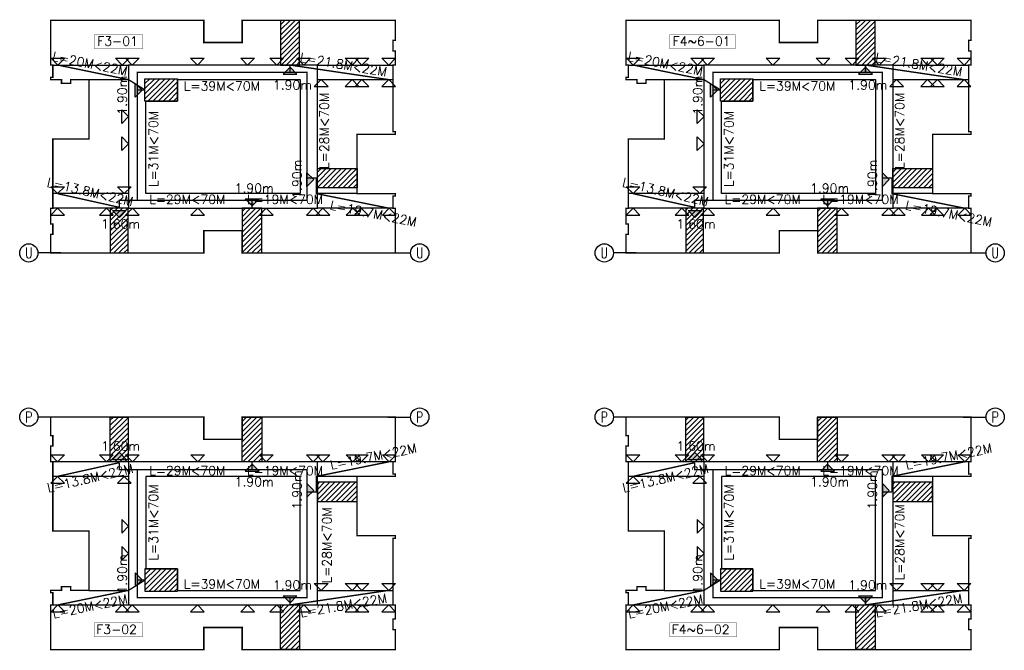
# Model space of a CAD drawing. Extents: x 1779708 to 7299578, y -1121471 to 88434.
# Tile 509 of 656: x 4568600 to 4784448, y -725566 to -587266. Entities that reach past the tile are written whole.
import ezdxf
from ezdxf.enums import TextEntityAlignment as Align

# ---------------------------------------------------------------- set-up
doc = ezdxf.new("R2010")
doc.units = 0
doc.header["$LTSCALE"] = 1000
doc.header["$MEASUREMENT"] = 0
doc.linetypes.add('DASH', pattern=[0.35, 0.25, -0.1])
doc.layers.get('0').update_dxf_attribs({"linetype": 'CONTINUOUS'})
for name, color, linetype in [('AXIS', 3, 'CONTINUOUS'), ('AXIS_TEXT', 7, 'CONTINUOUS'), ('danti', 5, 'CONTINUOUS'), ('F-防火分区线', 2, 'CONTINUOUS'), ('S-疏散线', 6, 'CONTINUOUS'), ('SPACE', 7, 'CONTINUOUS'), ('可见线', 6, 'CONTINUOUS'), ('面积', 6, 'CONTINUOUS')]:
    doc.layers.add(name, color=color, linetype=linetype)
doc.styles.add('_TCH_AXIS', font='COMPLEX', dxfattribs={"bigfont": 'GBCBIG'})
doc.styles.add('_TCH_SPACE', font='SIMPLEX', dxfattribs={"height": 5, "bigfont": 'GBCBIG'})
doc.styles.add('COMPLEX', font='COMPLEX')
pattern_1 = [(45, (0, 0), (-561.26601, 561.26601), [])]
pattern_2 = [(45, (126150, 0), (-561.26601, 561.26601), [])]

# ---------------------------------------------------------------- blocks, each defined once
blk = doc.blocks.new('_AXISO')
blk.add_circle((0, 0), 0.5)
at = {"layer": 'AXIS_TEXT', "style": 'COMPLEX', "width": 1.041667}
blk.add_attdef('A', text='', height=0.56, dxfattribs=at).set_placement((-0.25, -0.28), (0.25, -0.28), align=Align.FIT)

msp = doc.modelspace()

# ---------------------------------------------------------------- hatches: boundary and pattern name
at = {"layer": 'danti'}
for points in [[(4627867.1, -597709.7), (4626367.1, -599209.7), (4629367.1, -599209.7)], [(4754017.1, -597709.7), (4752517.1, -599209.7), (4755517.1, -599209.7)], [(4595422.5, -602726.8), (4593922.5, -604226.8), (4593922.5, -601226.8)], [(4721572.5, -602726.8), (4720072.5, -604226.8), (4720072.5, -601226.8)], [(4633059.7, -622320.3), (4631559.7, -623820.3), (4631559.7, -620820.3)], [(4759209.7, -622320.3), (4757709.7, -623820.3), (4757709.7, -620820.3)], [(4619564.9, -628080.6), (4618064.9, -626580.6), (4621064.9, -626580.6)], [(4745714.9, -628080.6), (4744214.9, -626580.6), (4747214.9, -626580.6)], [(4590471.4, -630631.1), (4588971.4, -629131.1), (4591971.4, -629131.1)], [(4716621.4, -630631.1), (4715121.4, -629131.1), (4718121.4, -629131.1)], [(4590471.4, -682201.7), (4588971.4, -683701.7), (4591971.4, -683701.7)], [(4716621.4, -682201.7), (4715121.4, -683701.7), (4718121.4, -683701.7)], [(4619564.9, -684752.2), (4618064.9, -686252.2), (4621064.9, -686252.2)], [(4745714.9, -684752.2), (4744214.9, -686252.2), (4747214.9, -686252.2)], [(4633059.7, -690512.5), (4631559.7, -689012.5), (4631559.7, -692012.5)], [(4759209.7, -690512.5), (4757709.7, -689012.5), (4757709.7, -692012.5)], [(4595422.5, -710106), (4593922.5, -708606), (4593922.5, -711606)], [(4721572.5, -710106), (4720072.5, -708606), (4720072.5, -711606)], [(4627867.1, -715123.2), (4626367.1, -713623.2), (4629367.1, -713623.2)], [(4754017.1, -715123.2), (4752517.1, -713623.2), (4755517.1, -713623.2)]]:
    msp.add_hatch(color=256, dxfattribs=at).paths.add_polyline_path(points)
at = {"layer": 'F-防火分区线'}
h = msp.add_hatch(dxfattribs=at)
h.set_pattern_fill('ANSI31', color=256, scale=500, style=0)
h.set_pattern_definition(pattern_1)
h.paths.add_polyline_path([(4625767.1, -597216.4), (4629967.1, -597216.4), (4629967.1, -587416.4), (4625767.1, -587416.4)])
h = msp.add_hatch(dxfattribs=at)
h.set_pattern_fill('ANSI31', color=256, scale=500, style=0)
h.set_pattern_definition(pattern_2)
h.paths.add_polyline_path([(4751917.1, -597216.4), (4756117.1, -597216.4), (4756117.1, -587416.4), (4751917.1, -587416.4)])
h = msp.add_hatch(dxfattribs=at)
h.set_pattern_fill('ANSI31', color=256, scale=500, style=0)
h.set_pattern_definition(pattern_1)
h.paths.add_polyline_path([(4596067.1, -600216.4), (4603197.1, -600216.4), (4603197.1, -605116.4), (4596067.1, -605116.4)])
h = msp.add_hatch(dxfattribs=at)
h.set_pattern_fill('ANSI31', color=256, scale=500, style=0)
h.set_pattern_definition(pattern_2)
h.paths.add_polyline_path([(4722217.1, -600216.4), (4729347.1, -600216.4), (4729347.1, -605116.4), (4722217.1, -605116.4)])
h = msp.add_hatch(dxfattribs=at)
h.set_pattern_fill('ANSI31', color=256, scale=500, style=0)
h.set_pattern_definition(pattern_1)
h.paths.add_polyline_path([(4633867.1, -619916.4), (4642567.1, -619916.4), (4642567.1, -624116.4), (4633867.1, -624116.4)])
h = msp.add_hatch(dxfattribs=at)
h.set_pattern_fill('ANSI31', color=256, scale=500, style=0)
h.set_pattern_definition(pattern_2)
h.paths.add_polyline_path([(4760017.1, -619916.4), (4768717.1, -619916.4), (4768717.1, -624116.4), (4760017.1, -624116.4)])
h = msp.add_hatch(dxfattribs=at)
h.set_pattern_fill('ANSI31', color=256, scale=500, style=0)
h.set_pattern_definition(pattern_1)
h.paths.add_polyline_path([(4588467.1, -638416.4), (4592367.1, -638416.4), (4592367.1, -628616.4), (4588467.1, -628616.4)])
h = msp.add_hatch(dxfattribs=at)
h.set_pattern_fill('ANSI31', color=256, scale=500, style=0)
h.set_pattern_definition(pattern_1)
h.paths.add_polyline_path([(4617367.1, -638416.4), (4621667.1, -638416.4), (4621667.1, -628616.4), (4617367.1, -628616.4)])
h = msp.add_hatch(dxfattribs=at)
h.set_pattern_fill('ANSI31', color=256, scale=500, style=0)
h.set_pattern_definition(pattern_2)
h.paths.add_polyline_path([(4714617.1, -638416.4), (4718517.1, -638416.4), (4718517.1, -628616.4), (4714617.1, -628616.4)])
h = msp.add_hatch(dxfattribs=at)
h.set_pattern_fill('ANSI31', color=256, scale=500, style=0)
h.set_pattern_definition(pattern_2)
h.paths.add_polyline_path([(4743517.1, -638416.4), (4747817.1, -638416.4), (4747817.1, -628616.4), (4743517.1, -628616.4)])
h = msp.add_hatch(dxfattribs=at)
h.set_pattern_fill('ANSI31', color=256, scale=500, style=0)
h.set_pattern_definition(pattern_1)
h.paths.add_polyline_path([(4588467.1, -674416.4), (4592367.1, -674416.4), (4592367.1, -684216.4), (4588467.1, -684216.4)])
h = msp.add_hatch(dxfattribs=at)
h.set_pattern_fill('ANSI31', color=256, scale=500, style=0)
h.set_pattern_definition(pattern_1)
h.paths.add_polyline_path([(4617367.1, -674416.4), (4621667.1, -674416.4), (4621667.1, -684216.4), (4617367.1, -684216.4)])
h = msp.add_hatch(dxfattribs=at)
h.set_pattern_fill('ANSI31', color=256, scale=500, style=0)
h.set_pattern_definition(pattern_2)
h.paths.add_polyline_path([(4714617.1, -674416.4), (4718517.1, -674416.4), (4718517.1, -684216.4), (4714617.1, -684216.4)])
h = msp.add_hatch(dxfattribs=at)
h.set_pattern_fill('ANSI31', color=256, scale=500, style=0)
h.set_pattern_definition(pattern_2)
h.paths.add_polyline_path([(4743517.1, -674416.4), (4747817.1, -674416.4), (4747817.1, -684216.4), (4743517.1, -684216.4)])
h = msp.add_hatch(dxfattribs=at)
h.set_pattern_fill('ANSI31', color=256, scale=500, style=0)
h.set_pattern_definition(pattern_1)
h.paths.add_polyline_path([(4633867.1, -692916.4), (4642567.1, -692916.4), (4642567.1, -688716.4), (4633867.1, -688716.4)])
h = msp.add_hatch(dxfattribs=at)
h.set_pattern_fill('ANSI31', color=256, scale=500, style=0)
h.set_pattern_definition(pattern_2)
h.paths.add_polyline_path([(4760017.1, -692916.4), (4768717.1, -692916.4), (4768717.1, -688716.4), (4760017.1, -688716.4)])
h = msp.add_hatch(dxfattribs=at)
h.set_pattern_fill('ANSI31', color=256, scale=500, style=0)
h.set_pattern_definition(pattern_1)
h.paths.add_polyline_path([(4596067.1, -712616.4), (4603197.1, -712616.4), (4603197.1, -707716.4), (4596067.1, -707716.4)])
h = msp.add_hatch(dxfattribs=at)
h.set_pattern_fill('ANSI31', color=256, scale=500, style=0)
h.set_pattern_definition(pattern_2)
h.paths.add_polyline_path([(4722217.1, -712616.4), (4729347.1, -712616.4), (4729347.1, -707716.4), (4722217.1, -707716.4)])
h = msp.add_hatch(dxfattribs=at)
h.set_pattern_fill('ANSI31', color=256, scale=500, style=0)
h.set_pattern_definition(pattern_1)
h.paths.add_polyline_path([(4625767.1, -715616.4), (4629967.1, -715616.4), (4629967.1, -725416.4), (4625767.1, -725416.4)])
h = msp.add_hatch(dxfattribs=at)
h.set_pattern_fill('ANSI31', color=256, scale=500, style=0)
h.set_pattern_definition(pattern_2)
h.paths.add_polyline_path([(4751917.1, -715616.4), (4756117.1, -715616.4), (4756117.1, -725416.4), (4751917.1, -725416.4)])

# ---------------------------------------------------------------- linework, layer by layer
at = {"layer": 'AXIS'}
for p, q in [((4577600, -638416.4), (4572600, -638416.4)), ((4649297.7, -638416.4), (4654297.7, -638416.4)), ((4703750, -638416.4), (4698750, -638416.4)), ((4775447.7, -638416.4), (4780447.7, -638416.4)), ((4577600, -674416.4), (4572600, -674416.4)), ((4649297.7, -674416.4), (4654297.7, -674416.4)), ((4703750, -674416.4), (4698750, -674416.4)), ((4775447.7, -674416.4), (4780447.7, -674416.4))]:
    msp.add_line(p, q, dxfattribs=at)
at = {"layer": 'danti'}
for p, q in [((4576967.1, -597216.4), (4575467.1, -595716.4)), ((4575467.1, -595716.4), (4578467.1, -595716.4)), ((4576967.1, -597216.4), (4578467.1, -595716.4)), ((4591067.1, -597216.4), (4589567.1, -595716.4)), ((4589567.1, -595716.4), (4592567.1, -595716.4)), ((4591067.1, -597216.4), (4592567.1, -595716.4)), ((4593267.1, -597216.4), (4591767.1, -595716.4)), ((4591767.1, -595716.4), (4594767.1, -595716.4)), ((4593267.1, -597216.4), (4594767.1, -595716.4)), ((4607567.1, -597216.4), (4606067.1, -595716.4)), ((4606067.1, -595716.4), (4609067.1, -595716.4)), ((4607567.1, -597216.4), (4609067.1, -595716.4)), ((4618563.3, -597216.4), (4617063.3, -595716.4)), ((4617063.3, -595716.4), (4620063.3, -595716.4)), ((4618563.3, -597216.4), (4620063.3, -595716.4)), ((4624935, -597216.4), (4623435, -595716.4)), ((4623435, -595716.4), (4626435, -595716.4)), ((4624935, -597216.4), (4626435, -595716.4)), ((4630867.1, -597216.4), (4629367.1, -595716.4)), ((4629367.1, -595716.4), (4632367.1, -595716.4)), ((4630867.1, -597216.4), (4632367.1, -595716.4)), ((4641467.1, -597216.4), (4639967.1, -595716.4)), ((4639967.1, -595716.4), (4642967.1, -595716.4)), ((4641467.1, -597216.4), (4642967.1, -595716.4)), ((4643620.1, -597216.4), (4642120.1, -595716.4)), ((4642120.1, -595716.4), (4645120.1, -595716.4)), ((4643620.1, -597216.4), (4645120.1, -595716.4)), ((4649493.3, -597216.4), (4647993.3, -595716.4)), ((4647993.3, -595716.4), (4650993.3, -595716.4)), ((4649493.3, -597216.4), (4650993.3, -595716.4)), ((4703117.1, -597216.4), (4701617.1, -595716.4)), ((4701617.1, -595716.4), (4704617.1, -595716.4)), ((4703117.1, -597216.4), (4704617.1, -595716.4)), ((4717217.1, -597216.4), (4715717.1, -595716.4)), ((4715717.1, -595716.4), (4718717.1, -595716.4)), ((4717217.1, -597216.4), (4718717.1, -595716.4)), ((4719417.1, -597216.4), (4717917.1, -595716.4)), ((4717917.1, -595716.4), (4720917.1, -595716.4)), ((4719417.1, -597216.4), (4720917.1, -595716.4)), ((4733717.1, -597216.4), (4732217.1, -595716.4)), ((4732217.1, -595716.4), (4735217.1, -595716.4)), ((4733717.1, -597216.4), (4735217.1, -595716.4)), ((4744713.3, -597216.4), (4743213.3, -595716.4)), ((4743213.3, -595716.4), (4746213.3, -595716.4)), ((4744713.3, -597216.4), (4746213.3, -595716.4)), ((4751085, -597216.4), (4749585, -595716.4)), ((4749585, -595716.4), (4752585, -595716.4)), ((4751085, -597216.4), (4752585, -595716.4)), ((4757017.1, -597216.4), (4755517.1, -595716.4)), ((4755517.1, -595716.4), (4758517.1, -595716.4)), ((4757017.1, -597216.4), (4758517.1, -595716.4)), ((4767617.1, -597216.4), (4766117.1, -595716.4)), ((4766117.1, -595716.4), (4769117.1, -595716.4)), ((4767617.1, -597216.4), (4769117.1, -595716.4)), ((4769770.1, -597216.4), (4768270.1, -595716.4)), ((4768270.1, -595716.4), (4771270.1, -595716.4)), ((4769770.1, -597216.4), (4771270.1, -595716.4)), ((4775643.3, -597216.4), (4774143.3, -595716.4)), ((4774143.3, -595716.4), (4777143.3, -595716.4)), ((4775643.3, -597216.4), (4777143.3, -595716.4)), ((4627867.1, -597709.7), (4626367.1, -599209.7)), ((4627867.1, -597709.7), (4629367.1, -599209.7)), ((4754017.1, -597709.7), (4752517.1, -599209.7)), ((4754017.1, -597709.7), (4755517.1, -599209.7)), ((4626367.1, -599209.7), (4629367.1, -599209.7)), ((4752517.1, -599209.7), (4755517.1, -599209.7)), ((4595422.5, -602726.8), (4593922.5, -601226.8)), ((4593922.5, -604226.8), (4593922.5, -601226.8)), ((4634691.1, -600416.4), (4633191.1, -601916.4)), ((4633191.1, -601916.4), (4636191.1, -601916.4)), ((4634691.1, -600416.4), (4636191.1, -601916.4)), ((4641467.1, -600416.4), (4639967.1, -601916.4)), ((4639967.1, -601916.4), (4642967.1, -601916.4)), ((4641467.1, -600416.4), (4642967.1, -601916.4)), ((4643620.1, -600416.4), (4642120.1, -601916.4)), ((4642120.1, -601916.4), (4645120.1, -601916.4)), ((4643620.1, -600416.4), (4645120.1, -601916.4)), ((4649493.3, -600416.4), (4647993.3, -601916.4)), ((4647993.3, -601916.4), (4650993.3, -601916.4)), ((4649493.3, -600416.4), (4650993.3, -601916.4)), ((4721572.5, -602726.8), (4720072.5, -601226.8)), ((4720072.5, -604226.8), (4720072.5, -601226.8)), ((4760841.1, -600416.4), (4759341.1, -601916.4)), ((4759341.1, -601916.4), (4762341.1, -601916.4)), ((4760841.1, -600416.4), (4762341.1, -601916.4)), ((4767617.1, -600416.4), (4766117.1, -601916.4)), ((4766117.1, -601916.4), (4769117.1, -601916.4)), ((4767617.1, -600416.4), (4769117.1, -601916.4)), ((4769770.1, -600416.4), (4768270.1, -601916.4)), ((4768270.1, -601916.4), (4771270.1, -601916.4)), ((4769770.1, -600416.4), (4771270.1, -601916.4)), ((4775643.3, -600416.4), (4774143.3, -601916.4)), ((4774143.3, -601916.4), (4777143.3, -601916.4)), ((4775643.3, -600416.4), (4777143.3, -601916.4)), ((4595422.5, -602726.8), (4593922.5, -604226.8)), ((4721572.5, -602726.8), (4720072.5, -604226.8)), ((4592467.1, -608516.4), (4590967.1, -607016.4)), ((4590967.1, -610016.4), (4590967.1, -607016.4)), ((4592467.1, -608516.4), (4590967.1, -610016.4)), ((4718617.1, -608516.4), (4717117.1, -607016.4)), ((4717117.1, -610016.4), (4717117.1, -607016.4)), ((4718617.1, -608516.4), (4717117.1, -610016.4)), ((4592467.1, -614466.4), (4590967.1, -612966.4)), ((4590967.1, -615966.4), (4590967.1, -612966.4)), ((4718617.1, -614466.4), (4717117.1, -612966.4)), ((4717117.1, -615966.4), (4717117.1, -612966.4)), ((4592467.1, -614466.4), (4590967.1, -615966.4)), ((4718617.1, -614466.4), (4717117.1, -615966.4)), ((4633059.7, -622320.3), (4631559.7, -620820.3)), ((4631559.7, -623820.3), (4631559.7, -620820.3)), ((4759209.7, -622320.3), (4757709.7, -620820.3)), ((4757709.7, -623820.3), (4757709.7, -620820.3)), ((4633059.7, -622320.3), (4631559.7, -623820.3)), ((4759209.7, -622320.3), (4757709.7, -623820.3)), ((4576917.1, -625416.4), (4575417.1, -623916.4)), ((4575417.1, -623916.4), (4578417.1, -623916.4)), ((4576917.1, -625416.4), (4578417.1, -623916.4)), ((4591517.1, -625416.4), (4590017.1, -623916.4)), ((4590017.1, -623916.4), (4593017.1, -623916.4)), ((4591517.1, -625416.4), (4593017.1, -623916.4)), ((4703067.1, -625416.4), (4701567.1, -623916.4)), ((4701567.1, -623916.4), (4704567.1, -623916.4)), ((4703067.1, -625416.4), (4704567.1, -623916.4)), ((4717667.1, -625416.4), (4716167.1, -623916.4)), ((4716167.1, -623916.4), (4719167.1, -623916.4)), ((4717667.1, -625416.4), (4719167.1, -623916.4)), ((4619564.9, -628080.6), (4618064.9, -626580.6)), ((4618064.9, -626580.6), (4621064.9, -626580.6)), ((4619564.9, -628080.6), (4621064.9, -626580.6)), ((4745714.9, -628080.6), (4744214.9, -626580.6)), ((4744214.9, -626580.6), (4747214.9, -626580.6)), ((4745714.9, -628080.6), (4747214.9, -626580.6)), ((4576917.1, -628616.4), (4575417.1, -630116.4)), ((4575417.1, -630116.4), (4578417.1, -630116.4)), ((4576917.1, -628616.4), (4578417.1, -630116.4)), ((4587617.1, -628616.4), (4586117.1, -630116.4)), ((4586117.1, -630116.4), (4589117.1, -630116.4)), ((4587617.1, -628616.4), (4589117.1, -630116.4)), ((4590471.4, -630631.1), (4588971.4, -629131.1)), ((4588971.4, -629131.1), (4591971.4, -629131.1)), ((4590471.4, -630631.1), (4591971.4, -629131.1)), ((4593296.4, -628616.4), (4591796.4, -630116.4)), ((4591796.4, -630116.4), (4594796.4, -630116.4)), ((4593296.4, -628616.4), (4594796.4, -630116.4)), ((4607624.8, -628616.4), (4606124.8, -630116.4)), ((4606124.8, -630116.4), (4609124.8, -630116.4)), ((4607624.8, -628616.4), (4609124.8, -630116.4)), ((4622641.4, -628616.4), (4621141.4, -630116.4)), ((4621141.4, -630116.4), (4624141.4, -630116.4)), ((4622641.4, -628616.4), (4624141.4, -630116.4)), ((4632962.5, -628616.4), (4631462.5, -630116.4)), ((4631462.5, -630116.4), (4634462.5, -630116.4)), ((4632962.5, -628616.4), (4634462.5, -630116.4)), ((4635067.1, -628616.4), (4633567.1, -630116.4)), ((4633567.1, -630116.4), (4636567.1, -630116.4)), ((4635067.1, -628616.4), (4636567.1, -630116.4)), ((4641667.1, -628616.4), (4640167.1, -630116.4)), ((4640167.1, -630116.4), (4643167.1, -630116.4)), ((4641667.1, -628616.4), (4643167.1, -630116.4)), ((4643467.1, -628616.4), (4641967.1, -630116.4)), ((4641967.1, -630116.4), (4644967.1, -630116.4)), ((4643467.1, -628616.4), (4644967.1, -630116.4)), ((4649617.1, -628616.4), (4648117.1, -630116.4)), ((4648117.1, -630116.4), (4651117.1, -630116.4)), ((4649617.1, -628616.4), (4651117.1, -630116.4)), ((4703067.1, -628616.4), (4701567.1, -630116.4)), ((4701567.1, -630116.4), (4704567.1, -630116.4)), ((4703067.1, -628616.4), (4704567.1, -630116.4)), ((4713767.1, -628616.4), (4712267.1, -630116.4)), ((4712267.1, -630116.4), (4715267.1, -630116.4)), ((4713767.1, -628616.4), (4715267.1, -630116.4)), ((4716621.4, -630631.1), (4715121.4, -629131.1)), ((4715121.4, -629131.1), (4718121.4, -629131.1)), ((4716621.4, -630631.1), (4718121.4, -629131.1)), ((4719446.4, -628616.4), (4717946.4, -630116.4)), ((4717946.4, -630116.4), (4720946.4, -630116.4)), ((4719446.4, -628616.4), (4720946.4, -630116.4)), ((4733774.8, -628616.4), (4732274.8, -630116.4)), ((4732274.8, -630116.4), (4735274.8, -630116.4)), ((4733774.8, -628616.4), (4735274.8, -630116.4)), ((4748791.4, -628616.4), (4747291.4, -630116.4)), ((4747291.4, -630116.4), (4750291.4, -630116.4)), ((4748791.4, -628616.4), (4750291.4, -630116.4)), ((4759112.5, -628616.4), (4757612.5, -630116.4)), ((4757612.5, -630116.4), (4760612.5, -630116.4)), ((4759112.5, -628616.4), (4760612.5, -630116.4)), ((4761217.1, -628616.4), (4759717.1, -630116.4)), ((4759717.1, -630116.4), (4762717.1, -630116.4)), ((4761217.1, -628616.4), (4762717.1, -630116.4)), ((4767817.1, -628616.4), (4766317.1, -630116.4)), ((4766317.1, -630116.4), (4769317.1, -630116.4)), ((4767817.1, -628616.4), (4769317.1, -630116.4)), ((4769617.1, -628616.4), (4768117.1, -630116.4)), ((4768117.1, -630116.4), (4771117.1, -630116.4)), ((4769617.1, -628616.4), (4771117.1, -630116.4)), ((4775767.1, -628616.4), (4774267.1, -630116.4)), ((4774267.1, -630116.4), (4777267.1, -630116.4)), ((4775767.1, -628616.4), (4777267.1, -630116.4)), ((4576917.1, -684216.4), (4575417.1, -682716.4)), ((4575417.1, -682716.4), (4578417.1, -682716.4)), ((4576917.1, -684216.4), (4578417.1, -682716.4)), ((4587617.1, -684216.4), (4586117.1, -682716.4)), ((4586117.1, -682716.4), (4589117.1, -682716.4)), ((4587617.1, -684216.4), (4589117.1, -682716.4)), ((4590471.4, -682201.7), (4588971.4, -683701.7)), ((4588971.4, -683701.7), (4591971.4, -683701.7)), ((4590471.4, -682201.7), (4591971.4, -683701.7)), ((4593296.4, -684216.4), (4591796.4, -682716.4)), ((4591796.4, -682716.4), (4594796.4, -682716.4)), ((4593296.4, -684216.4), (4594796.4, -682716.4)), ((4607624.8, -684216.4), (4606124.8, -682716.4)), ((4606124.8, -682716.4), (4609124.8, -682716.4)), ((4607624.8, -684216.4), (4609124.8, -682716.4)), ((4622641.4, -684216.4), (4621141.4, -682716.4)), ((4621141.4, -682716.4), (4624141.4, -682716.4)), ((4622641.4, -684216.4), (4624141.4, -682716.4)), ((4632962.5, -684216.4), (4631462.5, -682716.4)), ((4631462.5, -682716.4), (4634462.5, -682716.4)), ((4632962.5, -684216.4), (4634462.5, -682716.4)), ((4635067.1, -684216.4), (4633567.1, -682716.4)), ((4633567.1, -682716.4), (4636567.1, -682716.4)), ((4635067.1, -684216.4), (4636567.1, -682716.4)), ((4641667.1, -684216.4), (4640167.1, -682716.4)), ((4640167.1, -682716.4), (4643167.1, -682716.4)), ((4641667.1, -684216.4), (4643167.1, -682716.4)), ((4643467.1, -684216.4), (4641967.1, -682716.4)), ((4641967.1, -682716.4), (4644967.1, -682716.4)), ((4643467.1, -684216.4), (4644967.1, -682716.4)), ((4649617.1, -684216.4), (4648117.1, -682716.4)), ((4648117.1, -682716.4), (4651117.1, -682716.4)), ((4649617.1, -684216.4), (4651117.1, -682716.4)), ((4703067.1, -684216.4), (4701567.1, -682716.4)), ((4701567.1, -682716.4), (4704567.1, -682716.4)), ((4703067.1, -684216.4), (4704567.1, -682716.4)), ((4713767.1, -684216.4), (4712267.1, -682716.4)), ((4712267.1, -682716.4), (4715267.1, -682716.4)), ((4713767.1, -684216.4), (4715267.1, -682716.4)), ((4716621.4, -682201.7), (4715121.4, -683701.7)), ((4715121.4, -683701.7), (4718121.4, -683701.7)), ((4716621.4, -682201.7), (4718121.4, -683701.7)), ((4719446.4, -684216.4), (4717946.4, -682716.4)), ((4717946.4, -682716.4), (4720946.4, -682716.4)), ((4719446.4, -684216.4), (4720946.4, -682716.4)), ((4733774.8, -684216.4), (4732274.8, -682716.4)), ((4732274.8, -682716.4), (4735274.8, -682716.4)), ((4733774.8, -684216.4), (4735274.8, -682716.4)), ((4748791.4, -684216.4), (4747291.4, -682716.4)), ((4747291.4, -682716.4), (4750291.4, -682716.4)), ((4748791.4, -684216.4), (4750291.4, -682716.4)), ((4759112.5, -684216.4), (4757612.5, -682716.4)), ((4757612.5, -682716.4), (4760612.5, -682716.4)), ((4759112.5, -684216.4), (4760612.5, -682716.4)), ((4761217.1, -684216.4), (4759717.1, -682716.4)), ((4759717.1, -682716.4), (4762717.1, -682716.4)), ((4761217.1, -684216.4), (4762717.1, -682716.4)), ((4767817.1, -684216.4), (4766317.1, -682716.4)), ((4766317.1, -682716.4), (4769317.1, -682716.4)), ((4767817.1, -684216.4), (4769317.1, -682716.4)), ((4769617.1, -684216.4), (4768117.1, -682716.4)), ((4768117.1, -682716.4), (4771117.1, -682716.4)), ((4769617.1, -684216.4), (4771117.1, -682716.4)), ((4775767.1, -684216.4), (4774267.1, -682716.4)), ((4774267.1, -682716.4), (4777267.1, -682716.4)), ((4775767.1, -684216.4), (4777267.1, -682716.4)), ((4619564.9, -684752.2), (4618064.9, -686252.2)), ((4618064.9, -686252.2), (4621064.9, -686252.2)), ((4619564.9, -684752.2), (4621064.9, -686252.2)), ((4745714.9, -684752.2), (4744214.9, -686252.2)), ((4744214.9, -686252.2), (4747214.9, -686252.2)), ((4745714.9, -684752.2), (4747214.9, -686252.2)), ((4576917.1, -687416.4), (4575417.1, -688916.4)), ((4576917.1, -687416.4), (4578417.1, -688916.4)), ((4591517.1, -687416.4), (4590017.1, -688916.4)), ((4591517.1, -687416.4), (4593017.1, -688916.4)), ((4703067.1, -687416.4), (4701567.1, -688916.4)), ((4703067.1, -687416.4), (4704567.1, -688916.4)), ((4717667.1, -687416.4), (4716167.1, -688916.4)), ((4717667.1, -687416.4), (4719167.1, -688916.4)), ((4575417.1, -688916.4), (4578417.1, -688916.4)), ((4590017.1, -688916.4), (4593017.1, -688916.4)), ((4633059.7, -690512.5), (4631559.7, -689012.5)), ((4631559.7, -689012.5), (4631559.7, -692012.5)), ((4633059.7, -690512.5), (4631559.7, -692012.5)), ((4701567.1, -688916.4), (4704567.1, -688916.4)), ((4716167.1, -688916.4), (4719167.1, -688916.4)), ((4759209.7, -690512.5), (4757709.7, -689012.5)), ((4757709.7, -689012.5), (4757709.7, -692012.5)), ((4759209.7, -690512.5), (4757709.7, -692012.5)), ((4592467.1, -698366.4), (4590967.1, -696866.4)), ((4590967.1, -696866.4), (4590967.1, -699866.4)), ((4718617.1, -698366.4), (4717117.1, -696866.4)), ((4717117.1, -696866.4), (4717117.1, -699866.4)), ((4592467.1, -698366.4), (4590967.1, -699866.4)), ((4718617.1, -698366.4), (4717117.1, -699866.4)), ((4592467.1, -704316.4), (4590967.1, -702816.4)), ((4590967.1, -702816.4), (4590967.1, -705816.4)), ((4718617.1, -704316.4), (4717117.1, -702816.4)), ((4717117.1, -702816.4), (4717117.1, -705816.4)), ((4592467.1, -704316.4), (4590967.1, -705816.4)), ((4718617.1, -704316.4), (4717117.1, -705816.4)), ((4595422.5, -710106), (4593922.5, -708606)), ((4593922.5, -708606), (4593922.5, -711606)), ((4595422.5, -710106), (4593922.5, -711606)), ((4721572.5, -710106), (4720072.5, -708606)), ((4720072.5, -708606), (4720072.5, -711606)), ((4721572.5, -710106), (4720072.5, -711606)), ((4634691.1, -712416.4), (4633191.1, -710916.4)), ((4633191.1, -710916.4), (4636191.1, -710916.4)), ((4634691.1, -712416.4), (4636191.1, -710916.4)), ((4641467.1, -712416.4), (4639967.1, -710916.4)), ((4639967.1, -710916.4), (4642967.1, -710916.4)), ((4641467.1, -712416.4), (4642967.1, -710916.4)), ((4643620.1, -712416.4), (4642120.1, -710916.4)), ((4642120.1, -710916.4), (4645120.1, -710916.4)), ((4643620.1, -712416.4), (4645120.1, -710916.4)), ((4649493.3, -712416.4), (4647993.3, -710916.4)), ((4647993.3, -710916.4), (4650993.3, -710916.4)), ((4649493.3, -712416.4), (4650993.3, -710916.4)), ((4760841.1, -712416.4), (4759341.1, -710916.4)), ((4759341.1, -710916.4), (4762341.1, -710916.4)), ((4760841.1, -712416.4), (4762341.1, -710916.4)), ((4767617.1, -712416.4), (4766117.1, -710916.4)), ((4766117.1, -710916.4), (4769117.1, -710916.4)), ((4767617.1, -712416.4), (4769117.1, -710916.4)), ((4769770.1, -712416.4), (4768270.1, -710916.4)), ((4768270.1, -710916.4), (4771270.1, -710916.4)), ((4769770.1, -712416.4), (4771270.1, -710916.4)), ((4775643.3, -712416.4), (4774143.3, -710916.4)), ((4774143.3, -710916.4), (4777143.3, -710916.4)), ((4775643.3, -712416.4), (4777143.3, -710916.4)), ((4627867.1, -715123.2), (4626367.1, -713623.2)), ((4626367.1, -713623.2), (4629367.1, -713623.2)), ((4627867.1, -715123.2), (4629367.1, -713623.2)), ((4754017.1, -715123.2), (4752517.1, -713623.2)), ((4752517.1, -713623.2), (4755517.1, -713623.2)), ((4754017.1, -715123.2), (4755517.1, -713623.2)), ((4576967.1, -715616.4), (4575467.1, -717116.4)), ((4576967.1, -715616.4), (4578467.1, -717116.4)), ((4591067.1, -715616.4), (4589567.1, -717116.4)), ((4591067.1, -715616.4), (4592567.1, -717116.4)), ((4593267.1, -715616.4), (4591767.1, -717116.4)), ((4593267.1, -715616.4), (4594767.1, -717116.4)), ((4607567.1, -715616.4), (4606067.1, -717116.4)), ((4607567.1, -715616.4), (4609067.1, -717116.4)), ((4618563.3, -715616.4), (4617063.3, -717116.4)), ((4618563.3, -715616.4), (4620063.3, -717116.4)), ((4624935, -715616.4), (4623435, -717116.4)), ((4624935, -715616.4), (4626435, -717116.4)), ((4630867.1, -715616.4), (4629367.1, -717116.4)), ((4630867.1, -715616.4), (4632367.1, -717116.4)), ((4641467.1, -715616.4), (4639967.1, -717116.4)), ((4641467.1, -715616.4), (4642967.1, -717116.4)), ((4643620.1, -715616.4), (4642120.1, -717116.4)), ((4643620.1, -715616.4), (4645120.1, -717116.4)), ((4649493.3, -715616.4), (4647993.3, -717116.4)), ((4649493.3, -715616.4), (4650993.3, -717116.4)), ((4703117.1, -715616.4), (4701617.1, -717116.4)), ((4703117.1, -715616.4), (4704617.1, -717116.4)), ((4717217.1, -715616.4), (4715717.1, -717116.4)), ((4717217.1, -715616.4), (4718717.1, -717116.4)), ((4719417.1, -715616.4), (4717917.1, -717116.4)), ((4719417.1, -715616.4), (4720917.1, -717116.4)), ((4733717.1, -715616.4), (4732217.1, -717116.4)), ((4733717.1, -715616.4), (4735217.1, -717116.4)), ((4744713.3, -715616.4), (4743213.3, -717116.4)), ((4744713.3, -715616.4), (4746213.3, -717116.4)), ((4751085, -715616.4), (4749585, -717116.4)), ((4751085, -715616.4), (4752585, -717116.4)), ((4757017.1, -715616.4), (4755517.1, -717116.4)), ((4757017.1, -715616.4), (4758517.1, -717116.4)), ((4767617.1, -715616.4), (4766117.1, -717116.4)), ((4767617.1, -715616.4), (4769117.1, -717116.4)), ((4769770.1, -715616.4), (4768270.1, -717116.4)), ((4769770.1, -715616.4), (4771270.1, -717116.4)), ((4775643.3, -715616.4), (4774143.3, -717116.4)), ((4775643.3, -715616.4), (4777143.3, -717116.4)), ((4575467.1, -717116.4), (4578467.1, -717116.4)), ((4589567.1, -717116.4), (4592567.1, -717116.4)), ((4591767.1, -717116.4), (4594767.1, -717116.4)), ((4606067.1, -717116.4), (4609067.1, -717116.4)), ((4617063.3, -717116.4), (4620063.3, -717116.4)), ((4623435, -717116.4), (4626435, -717116.4)), ((4629367.1, -717116.4), (4632367.1, -717116.4)), ((4639967.1, -717116.4), (4642967.1, -717116.4)), ((4642120.1, -717116.4), (4645120.1, -717116.4)), ((4647993.3, -717116.4), (4650993.3, -717116.4)), ((4701617.1, -717116.4), (4704617.1, -717116.4)), ((4715717.1, -717116.4), (4718717.1, -717116.4)), ((4717917.1, -717116.4), (4720917.1, -717116.4)), ((4732217.1, -717116.4), (4735217.1, -717116.4)), ((4743213.3, -717116.4), (4746213.3, -717116.4)), ((4749585, -717116.4), (4752585, -717116.4)), ((4755517.1, -717116.4), (4758517.1, -717116.4)), ((4766117.1, -717116.4), (4769117.1, -717116.4)), ((4768270.1, -717116.4), (4771270.1, -717116.4)), ((4774143.3, -717116.4), (4777143.3, -717116.4))]:
    msp.add_line(p, q, dxfattribs=at)
at = {"layer": 'F-防火分区线', "color": 1, "const_width": 75}
for points in [[(4584981.5, -593633.3), (4595516.8, -593633.3), (4595516.8, -590505.1), (4584981.5, -590505.1)], [(4711131.5, -593633.3), (4725414.9, -593633.3), (4725414.9, -590505.1), (4711131.5, -590505.1)], [(4584981.5, -722638.1), (4595516.8, -722638.1), (4595516.8, -719509.8), (4584981.5, -719509.8)], [(4711131.5, -722638.1), (4725720.5, -722638.1), (4725720.5, -719509.8), (4711131.5, -719509.8)]]:
    msp.add_lwpolyline(points, close=True, dxfattribs=at)
at = {"layer": '可见线'}
for points in [[(4625767.1, -597216.4), (4629967.1, -597216.4), (4629967.1, -587416.4), (4625767.1, -587416.4)], [(4751917.1, -597216.4), (4756117.1, -597216.4), (4756117.1, -587416.4), (4751917.1, -587416.4)], [(4596067.1, -600216.4), (4603197.1, -600216.4), (4603197.1, -605116.4), (4596067.1, -605116.4)], [(4722217.1, -600216.4), (4729347.1, -600216.4), (4729347.1, -605116.4), (4722217.1, -605116.4)], [(4633867.1, -619916.4), (4642567.1, -619916.4), (4642567.1, -624116.4), (4633867.1, -624116.4)], [(4760017.1, -619916.4), (4768717.1, -619916.4), (4768717.1, -624116.4), (4760017.1, -624116.4)], [(4588467.1, -638416.4), (4592367.1, -638416.4), (4592367.1, -628616.4), (4588467.1, -628616.4)], [(4617367.1, -638416.4), (4621667.1, -638416.4), (4621667.1, -628616.4), (4617367.1, -628616.4)], [(4714617.1, -638416.4), (4718517.1, -638416.4), (4718517.1, -628616.4), (4714617.1, -628616.4)], [(4743517.1, -638416.4), (4747817.1, -638416.4), (4747817.1, -628616.4), (4743517.1, -628616.4)], [(4588467.1, -674416.4), (4592367.1, -674416.4), (4592367.1, -684216.4), (4588467.1, -684216.4)], [(4617367.1, -674416.4), (4621667.1, -674416.4), (4621667.1, -684216.4), (4617367.1, -684216.4)], [(4714617.1, -674416.4), (4718517.1, -674416.4), (4718517.1, -684216.4), (4714617.1, -684216.4)], [(4743517.1, -674416.4), (4747817.1, -674416.4), (4747817.1, -684216.4), (4743517.1, -684216.4)], [(4633867.1, -692916.4), (4642567.1, -692916.4), (4642567.1, -688716.4), (4633867.1, -688716.4)], [(4760017.1, -692916.4), (4768717.1, -692916.4), (4768717.1, -688716.4), (4760017.1, -688716.4)], [(4596067.1, -712616.4), (4603197.1, -712616.4), (4603197.1, -707716.4), (4596067.1, -707716.4)], [(4722217.1, -712616.4), (4729347.1, -712616.4), (4729347.1, -707716.4), (4722217.1, -707716.4)], [(4625767.1, -715616.4), (4629967.1, -715616.4), (4629967.1, -725416.4), (4625767.1, -725416.4)], [(4751917.1, -715616.4), (4756117.1, -715616.4), (4756117.1, -725416.4), (4751917.1, -725416.4)]]:
    msp.add_lwpolyline(points, close=True, dxfattribs=at)
at = {"layer": '面积', "color": 1}
for p, q in [((4575867.1, -597216.4), (4592467.1, -597216.4)), ((4633867.1, -597216.4), (4650467.1, -597216.4)), ((4702017.1, -597216.4), (4718617.1, -597216.4)), ((4760017.1, -597216.4), (4776617.1, -597216.4)), ((4583767.1, -600416.4), (4592467.1, -600416.4)), ((4633867.1, -600416.4), (4650467.1, -600416.4)), ((4709917.1, -600416.4), (4718617.1, -600416.4)), ((4760017.1, -600416.4), (4776617.1, -600416.4)), ((4592467.1, -625416.4), (4575867.1, -625416.4)), ((4642567.1, -625416.4), (4633867.1, -625416.4)), ((4718617.1, -625416.4), (4702017.1, -625416.4)), ((4768717.1, -625416.4), (4760017.1, -625416.4)), ((4592467.1, -628616.4), (4575867.1, -628616.4)), ((4650467.1, -628616.4), (4633867.1, -628616.4)), ((4718617.1, -628616.4), (4702017.1, -628616.4)), ((4776617.1, -628616.4), (4760017.1, -628616.4)), ((4592467.1, -684216.4), (4575867.1, -684216.4)), ((4650467.1, -684216.4), (4633867.1, -684216.4)), ((4718617.1, -684216.4), (4702017.1, -684216.4)), ((4776617.1, -684216.4), (4760017.1, -684216.4)), ((4592467.1, -687416.4), (4575867.1, -687416.4)), ((4642567.1, -687416.4), (4633867.1, -687416.4)), ((4718617.1, -687416.4), (4702017.1, -687416.4)), ((4768717.1, -687416.4), (4760017.1, -687416.4)), ((4583767.1, -712416.4), (4592467.1, -712416.4)), ((4633867.1, -712416.4), (4650467.1, -712416.4)), ((4709917.1, -712416.4), (4718617.1, -712416.4)), ((4760017.1, -712416.4), (4776617.1, -712416.4)), ((4575867.1, -715616.4), (4592467.1, -715616.4)), ((4633867.1, -715616.4), (4650467.1, -715616.4)), ((4702017.1, -715616.4), (4718617.1, -715616.4)), ((4760017.1, -715616.4), (4776617.1, -715616.4))]:
    msp.add_line(p, q, dxfattribs=at)
at = {"layer": '面积', "color": 2, "const_width": 300}
for points in [[(4650967.1, -587416.4), (4650967.1, -591816.4), (4650467.1, -591816.4), (4650467.1, -594116.4), (4650967.1, -594116.4), (4650967.1, -597216.4), (4650467.1, -597216.4), (4650467.1, -611816.4), (4650967.1, -611816.4), (4650967.1, -612416.4), (4642567.1, -612416.4), (4642567.1, -625416.4), (4650967.1, -625416.4), (4650967.1, -625916.4), (4650467.1, -625916.4), (4650467.1, -628616.4), (4650967.1, -628616.4), (4650967.1, -638416.4), (4617367.1, -638416.4), (4617367.1, -633566.4), (4608967.1, -633566.4), (4608967.1, -638416.4), (4575367.1, -638416.4), (4575367.1, -634366.4), (4575867.1, -634366.4), (4575867.1, -632066.4), (4575367.1, -632066.4), (4575367.1, -628616.4), (4575867.1, -628616.4), (4575867.1, -614016.4), (4575867.1, -613416.4), (4575867.1, -613416.4), (4583767.1, -613416.4), (4583767.1, -600416.4), (4579767.1, -600416.4), (4579767.1, -601216.4), (4577767.1, -601216.4), (4577767.1, -600416.4), (4575367.1, -600416.4), (4575367.1, -599916.4), (4575867.1, -599916.4), (4575867.1, -597216.4), (4575367.1, -597216.4), (4575367.1, -587416.4), (4608967.1, -587416.4), (4608967.1, -592266.4), (4617367.1, -592266.4), (4617367.1, -587416.4)], [(4777117.1, -587416.4), (4777117.1, -591816.4), (4776617.1, -591816.4), (4776617.1, -594116.4), (4777117.1, -594116.4), (4777117.1, -597216.4), (4776617.1, -597216.4), (4776617.1, -611816.4), (4777117.1, -611816.4), (4777117.1, -612416.4), (4768717.1, -612416.4), (4768717.1, -625416.4), (4777117.1, -625416.4), (4777117.1, -625916.4), (4776617.1, -625916.4), (4776617.1, -628616.4), (4777117.1, -628616.4), (4777117.1, -638416.4), (4743517.1, -638416.4), (4743517.1, -633566.4), (4735117.1, -633566.4), (4735117.1, -638416.4), (4701517.1, -638416.4), (4701517.1, -634366.4), (4702017.1, -634366.4), (4702017.1, -632066.4), (4701517.1, -632066.4), (4701517.1, -628616.4), (4702017.1, -628616.4), (4702017.1, -614016.4), (4702017.1, -613416.4), (4702017.1, -613416.4), (4709917.1, -613416.4), (4709917.1, -600416.4), (4705917.1, -600416.4), (4705917.1, -601216.4), (4703917.1, -601216.4), (4703917.1, -600416.4), (4701517.1, -600416.4), (4701517.1, -599916.4), (4702017.1, -599916.4), (4702017.1, -597216.4), (4701517.1, -597216.4), (4701517.1, -587416.4), (4735117.1, -587416.4), (4735117.1, -592266.4), (4743517.1, -592266.4), (4743517.1, -587416.4)], [(4592467.1, -597216.4), (4633867.1, -597216.4), (4633867.1, -628616.4), (4592467.1, -628616.4)], [(4718617.1, -597216.4), (4760017.1, -597216.4), (4760017.1, -628616.4), (4718617.1, -628616.4)], [(4650967.1, -725416.4), (4650967.1, -721016.4), (4650467.1, -721016.4), (4650467.1, -718716.4), (4650967.1, -718716.4), (4650967.1, -715616.4), (4650467.1, -715616.4), (4650467.1, -701016.4), (4650967.1, -701016.4), (4650967.1, -700416.4), (4642567.1, -700416.4), (4642567.1, -687416.4), (4650967.1, -687416.4), (4650967.1, -686916.4), (4650467.1, -686916.4), (4650467.1, -684216.4), (4650967.1, -684216.4), (4650967.1, -674416.4), (4617367.1, -674416.4), (4617367.1, -679266.4), (4608967.1, -679266.4), (4608967.1, -674416.4), (4575367.1, -674416.4), (4575367.1, -678466.4), (4575867.1, -678466.4), (4575867.1, -680766.4), (4575367.1, -680766.4), (4575367.1, -684216.4), (4575867.1, -684216.4), (4575867.1, -698816.4), (4575867.1, -699416.4), (4575867.1, -699416.4), (4583767.1, -699416.4), (4583767.1, -712416.4), (4579767.1, -712416.4), (4579767.1, -711616.4), (4577767.1, -711616.4), (4577767.1, -712416.4), (4575367.1, -712416.4), (4575367.1, -712916.4), (4575867.1, -712916.4), (4575867.1, -715616.4), (4575367.1, -715616.4), (4575367.1, -725416.4), (4608967.1, -725416.4), (4608967.1, -720566.4), (4617367.1, -720566.4), (4617367.1, -725416.4)], [(4777117.1, -725416.4), (4777117.1, -721016.4), (4776617.1, -721016.4), (4776617.1, -718716.4), (4777117.1, -718716.4), (4777117.1, -715616.4), (4776617.1, -715616.4), (4776617.1, -701016.4), (4777117.1, -701016.4), (4777117.1, -700416.4), (4768717.1, -700416.4), (4768717.1, -687416.4), (4777117.1, -687416.4), (4777117.1, -686916.4), (4776617.1, -686916.4), (4776617.1, -684216.4), (4777117.1, -684216.4), (4777117.1, -674416.4), (4743517.1, -674416.4), (4743517.1, -679266.4), (4735117.1, -679266.4), (4735117.1, -674416.4), (4701517.1, -674416.4), (4701517.1, -678466.4), (4702017.1, -678466.4), (4702017.1, -680766.4), (4701517.1, -680766.4), (4701517.1, -684216.4), (4702017.1, -684216.4), (4702017.1, -698816.4), (4702017.1, -699416.4), (4702017.1, -699416.4), (4709917.1, -699416.4), (4709917.1, -712416.4), (4705917.1, -712416.4), (4705917.1, -711616.4), (4703917.1, -711616.4), (4703917.1, -712416.4), (4701517.1, -712416.4), (4701517.1, -712916.4), (4702017.1, -712916.4), (4702017.1, -715616.4), (4701517.1, -715616.4), (4701517.1, -725416.4), (4735117.1, -725416.4), (4735117.1, -720566.4), (4743517.1, -720566.4), (4743517.1, -725416.4)], [(4592467.1, -715616.4), (4633867.1, -715616.4), (4633867.1, -684216.4), (4592467.1, -684216.4)], [(4718617.1, -715616.4), (4760017.1, -715616.4), (4760017.1, -684216.4), (4718617.1, -684216.4)]]:
    msp.add_lwpolyline(points, close=True, dxfattribs=at)
at = {"layer": '面积', "color": 2, "linetype": 'DASH', "ltscale": 5, "const_width": 300}
for points in [[(4576967.1, -597216.4), (4592467.1, -600416.4), (4596067.1, -602666.4)], [(4649493.3, -600416.4), (4627867.1, -597216.4)], [(4631553.8, -622016.4), (4631553.8, -598824.1), (4627867.1, -598824.1), (4627867.1, -597216.4)], [(4703117.1, -597216.4), (4718617.1, -600416.4), (4722217.1, -602666.4)], [(4775643.3, -600416.4), (4754017.1, -597216.4)], [(4757703.8, -622016.4), (4757703.8, -598824.1), (4754017.1, -598824.1), (4754017.1, -597216.4)], [(4627867.1, -598824.1), (4594416.2, -598824.1), (4594416.2, -602666.4), (4596067.1, -602666.4)], [(4754017.1, -598824.1), (4720566.2, -598824.1), (4720566.2, -602666.4), (4722217.1, -602666.4)], [(4596067.1, -602666.4), (4594416.2, -602666.4), (4594416.2, -626865.1), (4590417.1, -626865.1), (4590417.1, -628416.4)], [(4722217.1, -602666.4), (4720566.2, -602666.4), (4720566.2, -626865.1), (4716567.1, -626865.1), (4716567.1, -628416.4)], [(4619557.1, -626865.1), (4631553.8, -626865.1), (4631553.8, -622016.4), (4633667.1, -622016.4)], [(4649617.1, -628616.4), (4633667.1, -625416.4), (4633667.1, -622016.4)], [(4745707.1, -626865.1), (4757703.8, -626865.1), (4757703.8, -622016.4), (4759817.1, -622016.4)], [(4775767.1, -628616.4), (4759817.1, -625416.4), (4759817.1, -622016.4)], [(4576917.1, -625416.4), (4590417.1, -628416.4)], [(4703067.1, -625416.4), (4716567.1, -628416.4)], [(4619557.1, -628616.4), (4619557.1, -626865.1), (4590417.1, -626865.1)], [(4745707.1, -628616.4), (4745707.1, -626865.1), (4716567.1, -626865.1)], [(4619557.1, -684216.4), (4619557.1, -685967.7), (4590417.1, -685967.7)], [(4649617.1, -684216.4), (4633667.1, -687416.4), (4633667.1, -690816.4)], [(4745707.1, -684216.4), (4745707.1, -685967.7), (4716567.1, -685967.7)], [(4775767.1, -684216.4), (4759817.1, -687416.4), (4759817.1, -690816.4)], [(4576917.1, -687416.4), (4590417.1, -684416.4)], [(4596067.1, -710166.4), (4594416.2, -710166.4), (4594416.2, -685967.7), (4590417.1, -685967.7), (4590417.1, -684416.4)], [(4619557.1, -685967.7), (4631553.8, -685967.7), (4631553.8, -690816.4), (4633667.1, -690816.4)], [(4703067.1, -687416.4), (4716567.1, -684416.4)], [(4722217.1, -710166.4), (4720566.2, -710166.4), (4720566.2, -685967.7), (4716567.1, -685967.7), (4716567.1, -684416.4)], [(4745707.1, -685967.7), (4757703.8, -685967.7), (4757703.8, -690816.4), (4759817.1, -690816.4)], [(4631553.8, -690816.4), (4631553.8, -714008.7), (4627867.1, -714008.7), (4627867.1, -715616.4)], [(4757703.8, -690816.4), (4757703.8, -714008.7), (4754017.1, -714008.7), (4754017.1, -715616.4)], [(4576967.1, -715616.4), (4592467.1, -712416.4), (4596067.1, -710166.4)], [(4627867.1, -714008.7), (4594416.2, -714008.7), (4594416.2, -710166.4), (4596067.1, -710166.4)], [(4703117.1, -715616.4), (4718617.1, -712416.4), (4722217.1, -710166.4)], [(4754017.1, -714008.7), (4720566.2, -714008.7), (4720566.2, -710166.4), (4722217.1, -710166.4)], [(4649493.3, -712416.4), (4627867.1, -715616.4)], [(4775643.3, -712416.4), (4754017.1, -715616.4)]]:
    msp.add_lwpolyline(points, dxfattribs=at)
at = {"layer": '面积', "color": 1}
for points in [[(4603197.1, -605116.4), (4603197.1, -600416.4), (4630067.1, -600416.4), (4630067.1, -625416.4), (4596267.1, -625416.4), (4596267.1, -605116.4), (4596267.1, -605116.4), (4596267.1, -605116.4)], [(4729347.1, -605116.4), (4729347.1, -600416.4), (4756217.1, -600416.4), (4756217.1, -625416.4), (4722417.1, -625416.4), (4722417.1, -605116.4), (4722417.1, -605116.4), (4722417.1, -605116.4)], [(4603197.1, -707716.4), (4603197.1, -712416.4), (4630067.1, -712416.4), (4630067.1, -687416.4), (4596267.1, -687416.4), (4596267.1, -707716.4), (4596267.1, -707716.4), (4596267.1, -707716.4)], [(4729347.1, -707716.4), (4729347.1, -712416.4), (4756217.1, -712416.4), (4756217.1, -687416.4), (4722417.1, -687416.4), (4722417.1, -707716.4), (4722417.1, -707716.4), (4722417.1, -707716.4)]]:
    msp.add_lwpolyline(points, close=True, dxfattribs=at)

# ---------------------------------------------------------------- block references
at = {"layer": 'AXIS'}
ref = msp.add_blockref('_AXISO', (4570600, -638416.4), dxfattribs=dict(at, xscale=4000, yscale=4000, zscale=4000))
ref.add_attrib('A', 'U', dxfattribs={"layer": 'AXIS_TEXT', "height": 2329.7, "style": '_TCH_AXIS', "width": 0.7}).set_placement((4569823.5, -639581.3), (4571376.6, -639581.3), align=Align.FIT)
ref = msp.add_blockref('_AXISO', (4656297.7, -638416.4), dxfattribs=dict(at, xscale=4000, yscale=4000, zscale=4000))
ref.add_attrib('A', 'U', dxfattribs={"layer": 'AXIS_TEXT', "height": 2329.7, "style": '_TCH_AXIS', "width": 0.7}).set_placement((4655521.1, -639581.3), (4657074.3, -639581.3), align=Align.FIT)
ref = msp.add_blockref('_AXISO', (4696750, -638416.4), dxfattribs=dict(at, xscale=4000, yscale=4000, zscale=4000))
ref.add_attrib('A', 'U', dxfattribs={"layer": 'AXIS_TEXT', "height": 2329.7, "style": '_TCH_AXIS', "width": 0.7}).set_placement((4695973.5, -639581.3), (4697526.6, -639581.3), align=Align.FIT)
ref = msp.add_blockref('_AXISO', (4782447.7, -638416.4), dxfattribs=dict(at, xscale=4000, yscale=4000, zscale=4000))
ref.add_attrib('A', 'U', dxfattribs={"layer": 'AXIS_TEXT', "height": 2329.7, "style": '_TCH_AXIS', "width": 0.7}).set_placement((4781671.1, -639581.3), (4783224.3, -639581.3), align=Align.FIT)
ref = msp.add_blockref('_AXISO', (4570600, -674416.4), dxfattribs=dict(at, xscale=4000, yscale=4000, zscale=4000))
ref.add_attrib('A', 'P', dxfattribs={"layer": 'AXIS_TEXT', "height": 2329.7, "style": '_TCH_AXIS', "width": 0.823529}).set_placement((4569823.5, -675581.3), (4571376.6, -675581.3), align=Align.FIT)
ref = msp.add_blockref('_AXISO', (4656297.7, -674416.4), dxfattribs=dict(at, xscale=4000, yscale=4000, zscale=4000))
ref.add_attrib('A', 'P', dxfattribs={"layer": 'AXIS_TEXT', "height": 2329.7, "style": '_TCH_AXIS', "width": 0.823529}).set_placement((4655521.1, -675581.3), (4657074.3, -675581.3), align=Align.FIT)
ref = msp.add_blockref('_AXISO', (4696750, -674416.4), dxfattribs=dict(at, xscale=4000, yscale=4000, zscale=4000))
ref.add_attrib('A', 'P', dxfattribs={"layer": 'AXIS_TEXT', "height": 2329.7, "style": '_TCH_AXIS', "width": 0.823529}).set_placement((4695973.5, -675581.3), (4697526.6, -675581.3), align=Align.FIT)
ref = msp.add_blockref('_AXISO', (4782447.7, -674416.4), dxfattribs=dict(at, xscale=4000, yscale=4000, zscale=4000))
ref.add_attrib('A', 'P', dxfattribs={"layer": 'AXIS_TEXT', "height": 2329.7, "style": '_TCH_AXIS', "width": 0.823529}).set_placement((4781671.1, -675581.3), (4783224.3, -675581.3), align=Align.FIT)

# ---------------------------------------------------------------- texts
at = {"layer": 'danti', "style": '_TCH_SPACE'}
for p in [(4592074.6, -608108.1), (4718224.6, -608108.1), (4630382.4, -626541.8), (4756532.4, -626541.8), (4630382.4, -694672), (4756532.4, -694672), (4592074.6, -713105.6), (4718224.6, -713105.6)]:
    msp.add_text('1.90m', height=2000, rotation=90, dxfattribs=at).set_placement(p)
for s, p in [('1.90m', (4624111.9, -602572.3)), ('1.90m', (4750261.9, -602572.3)), ('1.90m', (4615716.1, -625218)), ('1.90m', (4741866.1, -625218)), ('1.60m', (4586432.2, -633056.6)), ('1.60m', (4712582.2, -633056.6)), ('1.60m', (4586432.2, -681776.3)), ('1.60m', (4712582.2, -681776.3)), ('1.90m', (4615716.1, -689614.8)), ('1.90m', (4741866.1, -689614.8)), ('1.90m', (4624111.9, -712260.5)), ('1.90m', (4750261.9, -712260.5))]:
    msp.add_text(s, height=2000, dxfattribs=at).set_placement(p)
at = {"layer": 'S-疏散线', "style": '_TCH_SPACE'}
for s, rotation, p in [('L=20M<22M', 348.569773, (4575621, -596241.7)), ('L=21.8M<22M', 350.27261, (4629912.7, -596476.2)), ('L=20M<22M', 348.569773, (4701771, -596241.7)), ('L=21.8M<22M', 350.27261, (4756062.7, -596476.2)), ('L=28M<70M', 90, (4636358.6, -620002)), ('L=28M<70M', 90, (4762508.6, -620002)), ('L=31M<70M', 90, (4598919.9, -623988.1)), ('L=31M<70M', 90, (4725069.9, -623988.1)), ('L=13.8M<22M', 346.986048, (4574409.3, -623836.4)), ('L=13.8M<22M', 346.986048, (4700559.3, -623836.4)), ('L=19.7M<22M', 348.606132, (4636479.7, -628850.8)), ('L=19.7M<22M', 348.606132, (4762629.7, -628850.8)), ('L=19.7M<22M', 11.393868, (4636874.8, -685942.7)), ('L=19.7M<22M', 11.393868, (4763024.8, -685942.7)), ('L=13.8M<22M', 13.013952, (4574859.7, -690945)), ('L=13.8M<22M', 13.013952, (4701009.7, -690945)), ('L=31M<70M', 90, (4598919.9, -705892.3)), ('L=31M<70M', 90, (4725069.9, -705892.3)), ('L=28M<70M', 90, (4636943.4, -710916.7)), ('L=28M<70M', 90, (4762508.6, -710259.4)), ('L=20M<22M', 11.430227, (4576017.3, -718551.4)), ('L=21.8M<22M', 9.72739, (4630250.7, -718327.9)), ('L=20M<22M', 11.430227, (4702167.3, -718551.4)), ('L=21.8M<22M', 9.72739, (4756400.7, -718327.9))]:
    msp.add_text(s, height=2000, rotation=rotation, dxfattribs=at).set_placement(p)
for s, p in [('L=39M<70M', (4604568.1, -602818.5)), ('L=39M<70M', (4730718.1, -602818.5)), ('L=29M<70M', (4596976, -627678)), ('L=19M<70M', (4618403.2, -627678)), ('L=29M<70M', (4723126, -627678)), ('L=19M<70M', (4744553.2, -627678)), ('L=29M<70M', (4596976, -687154.8)), ('L=19M<70M', (4618403.2, -687154.8)), ('L=29M<70M', (4723126, -687154.8)), ('L=19M<70M', (4744553.2, -687154.8)), ('L=39M<70M', (4604568.1, -712014.3)), ('L=39M<70M', (4730718.1, -712014.3))]:
    msp.add_text(s, height=2000, dxfattribs=at).set_placement(p)
at = {"layer": 'SPACE', "style": '_TCH_SPACE'}
for s, p in [('F3-01', (4585590.3, -592976.7)), ('F4~6-01', (4711740.3, -592976.7)), ('F3-02', (4585383.6, -721981.5)), ('F4~6-02', (4711533.6, -721981.5))]:
    msp.add_text(s, height=2000, dxfattribs=at).set_placement(p)

doc.saveas('drawing.dxf')
